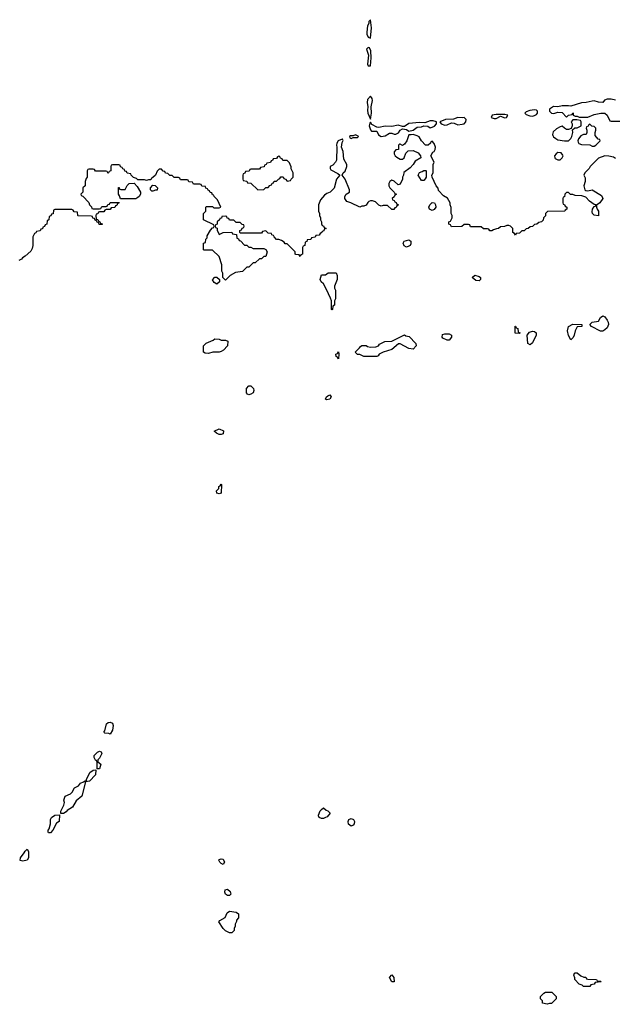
# Model space of a CAD drawing. Header units: inches. Extents: x 2701323 to 2964515, y 494916 to 722124.
# Tile 433 of 656: x 2842140 to 2847719, y 609458 to 618686. Entities that reach past the tile are written whole.
import ezdxf

# ---------------------------------------------------------------- set-up
doc = ezdxf.new("R2010")
doc.units = ezdxf.units.IN
doc.header["$MEASUREMENT"] = 0
doc.layers.add('C8640', color=7, linetype='Continuous')
doc.layers.add('C8641', color=7, linetype='Continuous')

msp = doc.modelspace()

# ---------------------------------------------------------------- linework, layer by layer
at = {"layer": 'C8640', "color": 2, "elevation": 2}
for points in [[(2845630, 609668), (2845608.9, 609708.9), (2845630, 609734), (2845651.3, 609710), (2845654, 609670), (2845650, 609668)], [(2847430, 609626), (2847416.4, 609636.4), (2847390, 609646), (2847348, 609690), (2847347.3, 609707.3), (2847338, 609730), (2847346, 609750), (2847350, 609754), (2847370, 609752), (2847403.6, 609723.6), (2847432.7, 609712.7), (2847451.6, 609711.6), (2847458, 609698), (2847470, 609694), (2847550, 609692), (2847558, 609678), (2847590, 609674), (2847594, 609670), (2847538, 609662), (2847530, 609646), (2847498, 609642), (2847490, 609626)], [(2847090, 609458), (2847046, 609470), (2847046, 609490), (2847026, 609510), (2847026, 609530), (2847056.4, 609563.6), (2847071.6, 609571.6), (2847131.6, 609571.6), (2847172.7, 609532.7), (2847174, 609510), (2847130, 609466), (2847110, 609466)]]:
    msp.add_lwpolyline(points, close=True, dxfattribs=at)
at = {"layer": 'C8641', "color": 2, "elevation": 2}
for points in [[(2845430, 618686), (2845414, 618670), (2845414, 618650), (2845404, 618630), (2845398, 618570), (2845398, 618550), (2845410, 618522), (2845430, 618514), (2845439.3, 618610)], [(2845410, 618426), (2845394, 618410), (2845412, 618352), (2845402, 618270), (2845410, 618254), (2845430, 618254), (2845439, 618330), (2845432.9, 618392.9), (2845422, 618422)], [(2845430, 617968.7), (2845403.4, 617936.6), (2845399.1, 617910), (2845406, 617870), (2845402.8, 617837.2), (2845406, 617810), (2845430, 617754), (2845439.3, 617810), (2845437.2, 617870), (2845451.3, 617930), (2845446.3, 617946.3)], [(2846970, 617842.7), (2846925.8, 617834.2), (2846890, 617822), (2846878, 617810), (2846890, 617798), (2846926.4, 617786.4), (2846950, 617782.8), (2846970, 617786.8), (2846990, 617796), (2846999.3, 617810), (2846999, 617830), (2846990, 617839)], [(2846017.6, 617737.6), (2845990, 617737.6), (2845942, 617718), (2845890, 617721.2), (2845790, 617714), (2845750, 617686), (2845730, 617686), (2845690, 617697.2), (2845630, 617684), (2845570, 617689.4), (2845510, 617676), (2845490, 617679), (2845444, 617704), (2845430, 617726), (2845423.6, 617716.4), (2845418, 617690), (2845430, 617654), (2845442, 617642), (2845490, 617642), (2845505.4, 617605.4), (2845530, 617591.3), (2845570, 617598), (2845610, 617622), (2845630, 617622), (2845652.7, 617612.7), (2845670, 617612), (2845695.3, 617624.7), (2845708, 617650), (2845730, 617662), (2845770, 617658), (2845790, 617642), (2845830, 617650.8), (2845870, 617678.8), (2845910, 617682.8), (2845930, 617692), (2845970, 617686.8), (2845990, 617674), (2846010, 617677.3), (2846031.9, 617688.1), (2846049.2, 617710), (2846048.9, 617728.9)], [(2846250, 617769.2), (2846210, 617755.1), (2846134, 617750), (2846082, 617730), (2846094, 617710), (2846130, 617698.8), (2846150, 617700.7), (2846190, 617718.8), (2846215.9, 617715.9), (2846250, 617701), (2846290, 617706), (2846310, 617711.3), (2846324, 617730), (2846329, 617750), (2846310, 617769), (2846290, 617766)], [(2846690, 617799), (2846610, 617797.2), (2846574, 617790), (2846562, 617770), (2846590, 617760.7), (2846610, 617760.7), (2846650, 617782), (2846690, 617766.8), (2846706, 617770), (2846718, 617790)], [(2847367.3, 617747.3), (2847330, 617746), (2847314, 617730), (2847322, 617710), (2847322, 617690), (2847314, 617666), (2847290, 617658), (2847270, 617658), (2847250, 617668), (2847230, 617688), (2847210, 617682), (2847176.9, 617663.1), (2847145.2, 617634.8), (2847138.8, 617610), (2847141.4, 617601.4), (2847147.7, 617587.7), (2847170, 617571), (2847190, 617561), (2847250, 617552), (2847290, 617552), (2847310, 617572), (2847319, 617590), (2847328.7, 617630), (2847326, 617654), (2847348, 617672), (2847370, 617672), (2847406, 617690), (2847406, 617730), (2847402, 617742)], [(2847490, 617706), (2847478, 617702), (2847472.7, 617687.3), (2847458, 617682), (2847454, 617670), (2847462, 617650), (2847462, 617630), (2847454, 617610), (2847430, 617608.7), (2847403.5, 617596.5), (2847382.8, 617570), (2847376, 617550), (2847378, 617538), (2847386.4, 617526.4), (2847410, 617516), (2847490, 617512), (2847510, 617502), (2847530, 617502), (2847546, 617510), (2847586, 617550), (2847582, 617562), (2847567.3, 617567.3), (2847540.4, 617600.4), (2847538, 617630), (2847546, 617650), (2847546, 617670), (2847530, 617686), (2847507.3, 617687.3)], [(2845290, 617606), (2845270, 617598), (2845243.6, 617596.4), (2845234, 617590), (2845238, 617578), (2845250, 617574), (2845270, 617582), (2845310, 617582), (2845318, 617590), (2845314.6, 617594.6)], [(2844570, 617406), (2844558, 617402), (2844550, 617386), (2844518, 617382), (2844512.7, 617367.3), (2844498, 617362), (2844492.7, 617347.3), (2844458, 617342), (2844452.7, 617327.3), (2844438, 617322), (2844432.7, 617307.3), (2844398, 617302), (2844390, 617286), (2844310, 617286), (2844298, 617282), (2844292.7, 617267.3), (2844258, 617262), (2844252.7, 617247.3), (2844238, 617242), (2844234, 617230), (2844234, 617190), (2844238, 617178), (2844270, 617174), (2844278, 617158), (2844310, 617154), (2844372.7, 617092.7), (2844430, 617094), (2844450, 617114), (2844470, 617114), (2844487.3, 617132.7), (2844502, 617138), (2844507.3, 617152.7), (2844522, 617158), (2844527.3, 617172.7), (2844550, 617174), (2844567.3, 617192.7), (2844582, 617198), (2844590, 617214), (2844612.7, 617212.7), (2844618, 617198), (2844632.7, 617192.7), (2844650, 617174), (2844682, 617178), (2844687.3, 617192.7), (2844706, 617210), (2844706, 617250), (2844688.4, 617288.4), (2844687.3, 617307.3), (2844678, 617330), (2844670, 617346), (2844650, 617366), (2844610, 617366), (2844602, 617382), (2844587.3, 617387.3), (2844582, 617402)], [(2847190, 617442), (2847172, 617430), (2847158, 617410), (2847162, 617390), (2847164.7, 617384.7), (2847190, 617372), (2847210, 617372), (2847228, 617390), (2847238, 617410), (2847236.4, 617416.4), (2847219, 617439)], [(2845910, 617178), (2845878, 617230), (2845890, 617254), (2845916.4, 617263.6), (2845930, 617274), (2845950, 617274), (2845954, 617270), (2845952, 617210), (2845945.4, 617194.6), (2845930, 617178)], [(2843087.3, 617007.3), (2843076.4, 617036.4), (2843066, 617050), (2843067.3, 617112.7), (2843072.7, 617112.7), (2843078, 617098), (2843090, 617094), (2843130, 617094), (2843147.3, 617132.7), (2843166, 617150), (2843212.7, 617152.7), (2843243.6, 617123.6), (2843274, 617070), (2843274, 617050), (2843262, 617030), (2843250, 617018), (2843230, 617008)], [(2843390, 617078), (2843380.4, 617080.4), (2843366, 617090), (2843366, 617110), (2843390, 617134), (2843410, 617132), (2843432, 617110), (2843430, 617088), (2843412.7, 617087.3)], [(2846010, 616898), (2845986, 616910), (2845980.4, 616920.4), (2845978, 616930), (2845988, 616950), (2846010, 616971.3), (2846030.9, 616970.9), (2846042, 616950), (2846044.7, 616930), (2846030, 616906)], [(2845770, 616555.3), (2845745.6, 616565.6), (2845738, 616590), (2845746, 616610), (2845790, 616622), (2845811.1, 616611.1), (2845810, 616586), (2845802, 616570), (2845790, 616562)], [(2843990, 616208), (2843963.1, 616223.1), (2843948.9, 616248.9), (2843970, 616274), (2843990, 616274), (2844014, 616250), (2844014, 616230)], [(2845070, 615966), (2845066, 615970), (2845066, 616050), (2845056.4, 616076.4), (2845018, 616158), (2844988.9, 616208.9), (2844968, 616230), (2844958, 616250), (2844970, 616294), (2845010, 616294), (2845032.7, 616312.7), (2845110, 616314), (2845118, 616290), (2845118, 616250), (2845094, 616190), (2845094, 616170), (2845102, 616150), (2845102, 616070), (2845094, 616050), (2845094, 616010), (2845078, 616002), (2845074, 615970)], [(2846450, 616238), (2846420.4, 616240.4), (2846386, 616270), (2846409.1, 616290.9), (2846450, 616278), (2846462, 616270), (2846462, 616250)], [(2847590, 615768), (2847506, 615810), (2847488, 615830), (2847510, 615852), (2847570, 615862), (2847590, 615894), (2847610, 615912), (2847630, 615902), (2847652, 615870), (2847662, 615850), (2847664.7, 615830), (2847650, 615798), (2847630, 615778), (2847610, 615768)], [(2846830, 615746), (2846788.4, 615748.4), (2846787.3, 615812.7), (2846792.7, 615812.7), (2846798, 615798), (2846812.7, 615792.7), (2846818, 615758), (2846834, 615750)], [(2847310, 615686), (2847290, 615726), (2847279, 615770), (2847289.1, 615810.9), (2847330, 615832), (2847414, 615830), (2847414, 615810), (2847370, 615806), (2847351.3, 615770), (2847342, 615730), (2847331.6, 615708.4)], [(2844030, 615682), (2844070, 615682), (2844092.7, 615672.7), (2844091.1, 615628.9), (2844050.9, 615589.1), (2844030, 615575.3), (2844010, 615569), (2843950.9, 615569.1), (2843910, 615558), (2843880.4, 615560.4), (2843866, 615570), (2843866, 615630), (2843890, 615654), (2843956.4, 615683.6), (2843970, 615694), (2844010, 615692)], [(2845830, 615599), (2845790, 615604), (2845710, 615648), (2845692.7, 615647.3), (2845630, 615595.3), (2845551.1, 615568.9), (2845514, 615550), (2845503.6, 615536.4), (2845490, 615528), (2845370, 615528), (2845330, 615548), (2845308.7, 615548.7), (2845286, 615570), (2845328, 615610), (2845336.4, 615623.6), (2845350, 615632), (2845390, 615632), (2845403.6, 615623.6), (2845430, 615618), (2845480.4, 615619.6), (2845506, 615630), (2845516.4, 615643.6), (2845566, 615670), (2845630, 615672), (2845750, 615732), (2845763.6, 615723.6), (2845795.3, 615715.3), (2845858, 615650), (2845861, 615630)], [(2846150, 615681.2), (2846110, 615702), (2846104, 615710), (2846105.2, 615734.8), (2846130, 615741), (2846170, 615741), (2846192, 615730), (2846191, 615710), (2846170, 615682)], [(2846930, 615638), (2846908, 615650), (2846902, 615730), (2846922.7, 615757.3), (2846950, 615766), (2846970, 615764.7), (2846984.7, 615750), (2846986, 615730), (2846950, 615658)], [(2845130, 615506), (2845122, 615522), (2845108.4, 615528.4), (2845106, 615550), (2845122, 615558), (2845130, 615574), (2845134, 615550)], [(2844290, 615169), (2844276.4, 615176.4), (2844268, 615190), (2844268, 615230), (2844290, 615254), (2844310, 615254), (2844334, 615230), (2844338, 615210), (2844330, 615188.7), (2844310, 615175.3)], [(2845022, 615122), (2845008, 615130), (2845018, 615150), (2845030, 615162), (2845050, 615171.3), (2845062, 615150), (2845050, 615129)], [(2844010, 614798), (2843986, 614810), (2843966, 614830), (2844011.6, 614851.6), (2844051.3, 614831.3), (2844050, 614806), (2844030, 614798)], [(2844010, 614242), (2843990, 614248.7), (2843988, 614270), (2844007.3, 614292.7), (2844008.4, 614311.6), (2844022, 614318), (2844030, 614334), (2844034, 614330), (2844030, 614248)], [(2842990, 611988.7), (2842975.3, 611995.3), (2842940.4, 612000.4), (2842928, 612010), (2842939, 612021), (2842954.6, 612085.4), (2842970, 612098), (2842990, 612102), (2843010, 612094), (2843018, 612070), (2843010, 612026)], [(2842866, 611666), (2842867.3, 611727.3), (2842862, 611742), (2842850, 611746), (2842838, 611770), (2842838, 611790), (2842870, 611822), (2842890, 611832), (2842903.6, 611823.6), (2842911.3, 611810), (2842890, 611766), (2842874, 611750), (2842874, 611730), (2842902, 611710), (2842890, 611666)], [(2842526, 611246), (2842527.3, 611267.3), (2842554.6, 611325.4), (2842559, 611350), (2842555.3, 611370), (2842568, 611410), (2842618, 611430), (2842633.6, 611446.4), (2842653.6, 611486.4), (2842693.2, 611506.8), (2842710, 611531.3), (2842738, 611542), (2842754, 611554), (2842766, 611554), (2842766, 611566), (2842798, 611630), (2842830, 611652), (2842854, 611654), (2842851.1, 611608.9), (2842794, 611550), (2842758, 611542), (2842722, 611410), (2842670, 611366), (2842634.8, 611305.2), (2842584.7, 611275.3), (2842576.9, 611263.1), (2842550, 611246)], [(2844970, 611198), (2844948.9, 611208.9), (2844943.1, 611223.1), (2844942, 611230), (2844959, 611270), (2844970, 611284.7), (2844990, 611298), (2845016, 611276), (2845032, 611270), (2845052, 611250), (2845023.6, 611216.4), (2845010, 611208), (2844990, 611198)], [(2842410, 611066), (2842406, 611070), (2842408, 611090), (2842416.4, 611103.6), (2842428.7, 611150), (2842428.9, 611191.1), (2842438, 611210), (2842468.4, 611231.6), (2842514, 611234), (2842512, 611170), (2842485.4, 611154.6), (2842450.9, 611089.1), (2842430, 611066)], [(2845250, 611129), (2845226.3, 611146.3), (2845221.2, 611170), (2845229.1, 611190.9), (2845250, 611198), (2845271.1, 611191.1), (2845281, 611170), (2845278, 611150), (2845270, 611138)], [(2842170, 610798), (2842146, 610806), (2842148.7, 610830), (2842183.1, 610876.9), (2842190, 610894), (2842210, 610912), (2842222, 610890), (2842222, 610830), (2842210, 610808)], [(2844050, 610768.7), (2844030, 610778), (2844018, 610790), (2844008.4, 610808.4), (2844010, 610814), (2844030, 610822), (2844050, 610818), (2844062, 610790)], [(2844110, 610478), (2844090, 610479), (2844069.5, 610489.5), (2844064, 610510), (2844068.9, 610531.1), (2844090, 610538), (2844115.3, 610515.3), (2844122, 610490)], [(2844130, 610128), (2844108.4, 610128.4), (2844070, 610148), (2844048.7, 610170), (2844008, 610230), (2844016.4, 610243.6), (2844069.2, 610270.8), (2844086, 610314), (2844110, 610332), (2844170, 610322), (2844192.7, 610307.3), (2844192, 610270), (2844172.7, 610247.3), (2844172.7, 610232.7), (2844162, 610210), (2844162, 610190), (2844152.7, 610167.3), (2844151.6, 610148.4)]]:
    msp.add_lwpolyline(points, close=True, dxfattribs=at)
for points in [[(2847730, 617932.7), (2847690, 617940.9), (2847650, 617941.2), (2847627.3, 617932.7), (2847610, 617909.2), (2847570, 617912.7), (2847530, 617926), (2847510, 617923.7), (2847454, 617910), (2847410, 617906.6), (2847310, 617875.3), (2847290, 617879), (2847230, 617877.2), (2847190, 617868.7), (2847147.7, 617872.3), (2847111.1, 617848.9), (2847111, 617830), (2847130, 617811), (2847150, 617806), (2847190, 617818.8), (2847230, 617816), (2847270, 617774), (2847290, 617792), (2847322, 617798), (2847330, 617814), (2847334, 617810), (2847334, 617790), (2847350, 617782), (2847370, 617782), (2847390, 617772), (2847470, 617774), (2847530, 617798.8), (2847591.1, 617811.1), (2847631.1, 617811.1), (2847652.7, 617792.7), (2847678, 617738), (2847690, 617734), (2847770, 617734)], [(2847730, 617386), (2847710, 617398), (2847668.4, 617408.4), (2847630, 617408.7), (2847570, 617388), (2847492, 617310), (2847482, 617290), (2847442, 617250), (2847434, 617230), (2847443.6, 617203.6), (2847444.7, 617170), (2847431, 617130), (2847442, 617090), (2847450, 617084.7), (2847470, 617082.8), (2847510, 617091.3), (2847596.9, 617036.9), (2847611.6, 617011.6), (2847582, 616970), (2847552.7, 616947.3), (2847552, 616930), (2847558, 616910), (2847570.8, 616890), (2847570, 616848), (2847530, 616854), (2847514, 616870), (2847510, 616886), (2847515.3, 616910), (2847530, 616934), (2847542, 616938), (2847546, 616950), (2847530, 616955.3), (2847486.3, 616986.3), (2847450, 617022), (2847414.6, 617034.6), (2847350, 617038), (2847330, 617048), (2847308, 617048), (2847290, 617066), (2847270, 617066), (2847254, 617050), (2847252.7, 617027.3), (2847238, 617022), (2847234, 617010), (2847234, 616970), (2847238, 616958), (2847252.7, 616952.7), (2847258, 616938), (2847274, 616930), (2847274, 616910), (2847258, 616902), (2847254, 616890), (2847092.7, 616887.3), (2847074, 616870), (2847071.6, 616848.4), (2847054, 616830), (2847051.6, 616808.4), (2847034, 616790), (2847010, 616786), (2846991.6, 616768.4), (2846970, 616766), (2846951.6, 616748.4), (2846930, 616746), (2846911.6, 616728.4), (2846890, 616726), (2846871.6, 616708.4), (2846850, 616706), (2846830, 616686), (2846798, 616682), (2846790, 616666), (2846782, 616682), (2846766, 616690), (2846766, 616730), (2846746, 616750), (2846730, 616758), (2846710, 616758), (2846687.3, 616747.3), (2846650, 616746), (2846631.6, 616728.4), (2846612.7, 616727.3), (2846583.6, 616716.4), (2846570, 616706), (2846550, 616706), (2846542, 616722), (2846530, 616726), (2846490, 616726), (2846470, 616746), (2846370, 616746), (2846362, 616762), (2846350, 616766), (2846310, 616766), (2846287.3, 616747.3), (2846190, 616746), (2846182, 616762), (2846166, 616770), (2846167.3, 616792.7), (2846182, 616798), (2846198, 616830), (2846198, 616850), (2846188, 616870), (2846187.3, 616927.3), (2846178, 616950), (2846178, 616970), (2846154.6, 617014.6), (2846116.4, 617036.4), (2846070, 617086), (2846067.3, 617107.3), (2846046, 617130), (2846008.9, 617208.9), (2846008, 617230), (2846018, 617250), (2846018, 617330), (2846028, 617350), (2845998, 617410), (2846016.4, 617443.6), (2846028.4, 617451.6), (2846038, 617470), (2846042, 617490), (2846030, 617526), (2846010, 617546), (2845998, 617542), (2845994, 617530), (2845970.9, 617509.1), (2845946, 617510), (2845909.1, 617549.1), (2845888.4, 617588.4), (2845870, 617598), (2845830, 617608.7), (2845811.6, 617608.4), (2845790, 617606), (2845770.7, 617549.3), (2845750, 617518), (2845730, 617506), (2845710, 617518), (2845702, 617518), (2845694, 617510), (2845694, 617470), (2845670, 617466), (2845652.7, 617447.3), (2845652, 617430), (2845662, 617410), (2845676.9, 617396.9), (2845710, 617378), (2845730, 617378), (2845748, 617390), (2845764, 617436), (2845784, 617456), (2845830, 617458.8), (2845878, 617438), (2845901, 617410), (2845902, 617390), (2845850, 617359), (2845830, 617328), (2845802, 617298), (2845745.4, 617254.6), (2845742, 617230), (2845732, 617210), (2845732, 617190), (2845710, 617146), (2845690, 617138), (2845653.6, 617173.6), (2845630, 617182), (2845611.1, 617168.9), (2845604.7, 617150), (2845604.7, 617130), (2845612, 617110), (2845654, 617070), (2845658, 617058), (2845674, 617050), (2845658, 617042), (2845652.7, 617027.3), (2845634, 617010), (2845638, 616998), (2845652.7, 616992.7), (2845658, 616978), (2845672.7, 616972.7), (2845678, 616958), (2845694, 616950), (2845678, 616942), (2845672.7, 616927.3), (2845658, 616922), (2845650, 616906), (2845630, 616906), (2845590, 616946), (2845550, 616946), (2845530, 616938), (2845510, 616948.7), (2845477.5, 616977.5), (2845450, 616989), (2845430, 616988.7), (2845416.9, 616983.1), (2845406, 616974), (2845390, 616948), (2845370, 616938), (2845350, 616938), (2845330, 616928), (2845246, 616970), (2845210, 616982), (2845189.6, 617009.6), (2845189.2, 617030), (2845202, 617050), (2845235.3, 617070), (2845235.3, 617090), (2845194, 617190), (2845166, 617230), (2845175.3, 617250), (2845192.3, 617267.7), (2845209, 617310), (2845209, 617330), (2845180.2, 617380.2), (2845176, 617450), (2845159.3, 617490), (2845164.7, 617535.3), (2845175.3, 617555.3), (2845170, 617566), (2845166, 617566), (2845128, 617552), (2845114.8, 617530), (2845111, 617510), (2845114.8, 617490), (2845111.3, 617370), (2845102, 617350), (2845076.9, 617323.1), (2845054, 617310), (2845054, 617290), (2845058, 617278), (2845125.4, 617245.4), (2845142, 617230), (2845110.8, 617190), (2845090, 617108), (2845052, 617070), (2845022, 617058), (2844999.6, 617040.4), (2844963.6, 616996.4), (2844942, 616950), (2844942, 616890), (2844952, 616870), (2844952, 616850), (2844962, 616830), (2844962, 616810), (2844971.6, 616791.6), (2844972.7, 616772.7), (2844978, 616758), (2844990, 616754), (2844998, 616738), (2845014, 616730), (2844998, 616722), (2844992.7, 616707.3), (2844978, 616702), (2844974, 616690), (2844958, 616682), (2844950, 616666), (2844918, 616662), (2844912.7, 616647.3), (2844878, 616642), (2844872.7, 616627.3), (2844838, 616622), (2844832.7, 616607.3), (2844818, 616602), (2844814, 616570), (2844798, 616562), (2844794, 616550), (2844794, 616490), (2844778, 616482), (2844770, 616466), (2844762, 616482), (2844730, 616486), (2844726, 616490), (2844726, 616510), (2844650, 616586), (2844630, 616586), (2844622, 616602), (2844596.4, 616616.4), (2844570, 616626), (2844550, 616626), (2844526, 616650), (2844522, 616662), (2844506, 616670), (2844502, 616682), (2844470, 616686), (2844450, 616706), (2844418, 616702), (2844410, 616686), (2844210, 616686), (2844206, 616690), (2844206, 616710), (2844222, 616718), (2844227.3, 616732.7), (2844242, 616738), (2844246, 616750), (2844242, 616762), (2844227.3, 616767.3), (2844210, 616786), (2844170, 616786), (2844150, 616806), (2844110, 616806), (2844102, 616822), (2844087.3, 616827.3), (2844082, 616842), (2844070, 616846), (2844038, 616842), (2844032.7, 616827.3), (2844018, 616822), (2844014, 616810), (2843994, 616790), (2843994, 616770), (2843978, 616762), (2843974, 616750), (2843978, 616738), (2843991.6, 616731.6), (2843992.7, 616712.7), (2844010, 616674), (2844050, 616692), (2844130, 616694), (2844138, 616678), (2844172.7, 616672.7), (2844178, 616638), (2844192.7, 616632.7), (2844198, 616618), (2844212.7, 616612.7), (2844250, 616574), (2844270, 616574), (2844290, 616554), (2844310, 616554), (2844330, 616542), (2844430, 616542), (2844450, 616532), (2844462, 616510), (2844450, 616466), (2844430, 616466), (2844410, 616446), (2844390, 616446), (2844350, 616406), (2844330, 616406), (2844290, 616366), (2844270, 616366), (2844230, 616326), (2844163.6, 616316.4), (2844114, 616290), (2844070, 616246), (2844046, 616270), (2844046, 616310), (2844038, 616330), (2844038, 616390), (2844010, 616466), (2843950, 616526), (2843870, 616526), (2843866, 616530), (2843866, 616590), (2843882, 616598), (2843886, 616630), (2843898, 616642), (2843900.4, 616659.6), (2843930, 616714), (2843950, 616734), (2843962, 616738), (2843966, 616750), (2843962, 616762), (2843866, 616810), (2843866, 616870), (2843886, 616890), (2843886, 616930), (2843890, 616934), (2843950, 616934), (2843962, 616922), (2844010, 616922), (2844026, 616930), (2843996.4, 616996.4), (2843966, 617030), (2843962, 617042), (2843950, 617046), (2843942, 617062), (2843927.3, 617067.3), (2843922, 617082), (2843907.3, 617087.3), (2843902, 617102), (2843887.3, 617107.3), (2843882, 617122), (2843850, 617126), (2843842, 617142), (2843830, 617146), (2843770, 617146), (2843762, 617162), (2843727.3, 617167.3), (2843722, 617182), (2843710, 617186), (2843650, 617186), (2843642, 617202), (2843630, 617206), (2843590, 617206), (2843570, 617226), (2843550, 617226), (2843530, 617246), (2843507.3, 617247.3), (2843502, 617262), (2843487.3, 617267.3), (2843470, 617286), (2843450, 617286), (2843430, 617266), (2843414, 617230), (2843390, 617206), (2843378, 617202), (2843370, 617186), (2843350, 617186), (2843330, 617178), (2843310, 617186), (2843250, 617186), (2843236.4, 617196.4), (2843207.3, 617207.3), (2843187.3, 617227.3), (2843182, 617242), (2843147.3, 617247.3), (2843142, 617262), (2843127.3, 617267.3), (2843122, 617282), (2843107.3, 617287.3), (2843102, 617302), (2843087.3, 617307.3), (2843082, 617322), (2843070, 617326), (2843010, 617326), (2842998, 617322), (2842994, 617310), (2842994, 617270), (2842978, 617262), (2842970, 617246), (2842962, 617262), (2842950, 617266), (2842850, 617266), (2842842, 617282), (2842830, 617286), (2842790, 617286), (2842778, 617282), (2842774, 617270), (2842774, 617210), (2842763.6, 617196.4), (2842754, 617170), (2842754, 617130), (2842734, 617110), (2842734, 617070), (2842714, 617050), (2842718, 617038), (2842732.7, 617032.7), (2842790, 616974), (2842794, 616950), (2842812.7, 616932.7), (2842818, 616918), (2842830, 616914), (2842890, 616914), (2842902, 616918), (2842910, 616934), (2842950, 616934), (2842962, 616938), (2842967.3, 616952.7), (2842982, 616958), (2842990, 616974), (2843072.7, 616972.7), (2843070, 616966), (2843058, 616962), (2843050, 616946), (2843038, 616942), (2843032.7, 616927.3), (2842998, 616922), (2842990, 616906), (2842950, 616906), (2842938, 616902), (2842930, 616886), (2842890, 616886), (2842878, 616882), (2842872.7, 616867.3), (2842858, 616862), (2842854, 616850), (2842858, 616818), (2842872.7, 616812.7), (2842878, 616798), (2842892.7, 616792.7), (2842898, 616778), (2842912.7, 616772.7), (2842914, 616766), (2842887.3, 616767.3), (2842882, 616782), (2842867.3, 616787.3), (2842862, 616802), (2842847.3, 616807.3), (2842842, 616822), (2842827.3, 616827.3), (2842822, 616842), (2842810, 616846), (2842690, 616848), (2842686, 616850), (2842682, 616882), (2842650, 616886), (2842642, 616902), (2842630, 616906), (2842470, 616906), (2842458, 616902), (2842452.7, 616867.3), (2842438, 616862), (2842432.7, 616847.3), (2842418, 616842), (2842414, 616810), (2842398, 616802), (2842394, 616770), (2842378, 616762), (2842372.7, 616747.3), (2842358, 616742), (2842352.7, 616727.3), (2842338, 616722), (2842332.7, 616707.3), (2842298, 616702), (2842292.7, 616687.3), (2842278, 616682), (2842262, 616650), (2842262, 616570), (2842256.9, 616543.1), (2842243.6, 616516.4), (2842191.1, 616468.9), (2842165.4, 616454.6), (2842156.9, 616443.1), (2842131.6, 616428.4)]]:
    msp.add_lwpolyline(points, dxfattribs=at)

doc.saveas('drawing.dxf')
